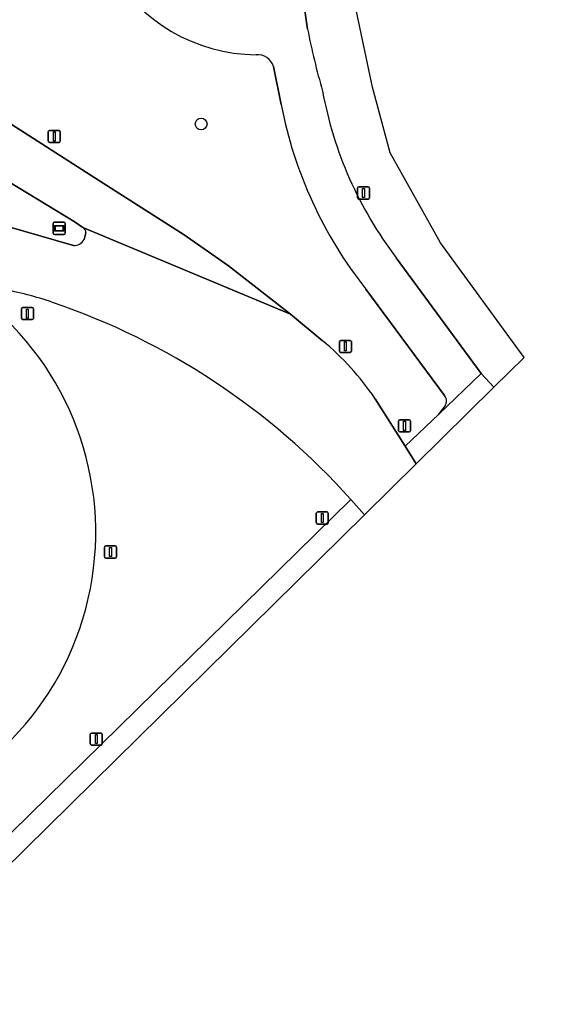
# Model space of a CAD drawing. Extents: x 154324 to 155744, y 382937 to 384188.
# Drawn here: x 155296 to 155339.2, y 383055.7 to 383137.3 of the extents above; entities that cross this region are included whole.
import ezdxf

# ---------------------------------------------------------------- set-up
doc = ezdxf.new("R2010")
doc.units = 0
for name, color, linetype in [('IMGEO_Berm_groen', 7, 'Continuous'), ('IMGEO_Boom', 7, 'Continuous'), ('IMGEO_Fietspad_gesloten', 7, 'Continuous'), ('IMGEO_Lichtmast', 7, 'Continuous'), ('IMGEO_Loofbos', 7, 'Continuous'), ('IMGEO_Rijbaan_lokaal_gesloten', 7, 'Continuous'), ('IMGEO_Rijbaan_regionaal_gesloten', 7, 'Continuous'), ('IMGEO_Verkeersbordpaal', 7, 'Continuous'), ('IMGEO_Wegwijzer', 7, 'Continuous')]:
    doc.layers.add(name, color=color, linetype=linetype)

msp = doc.modelspace()

# ---------------------------------------------------------------- linework, layer by layer
at = {"layer": 'IMGEO_Berm_groen'}
for points in [[(155317.681, 383130.288), (155317.044, 383133.418)], [(155290.413, 383131.781), (155291.294, 383131.204), (155302.635, 383123.945), (155309.651, 383119.474), (155313.314, 383116.9), (155318.453, 383112.914), (155321.078, 383110.726)], [(155301.258, 383120.097), (155300.55, 383120.578), (155289.049, 383127.552), (155283.276, 383131.079)], [(155275.592, 383125.776), (155300.476, 383118.587)], [(155301.373, 383119.083), (155301.518, 383119.656)], [(155331.206, 383106.161), (155324.688, 383114.993)], [(155325.464, 383105.907), (155327.942, 383101.977), (155330.716, 383104.637), (155331.133, 383105.163)], [(155273.364, 383067.752), (155273.143, 383066.72), (155273.272, 383066.257), (155273.674, 383065.742), (155282.075, 383056.986), (155323.447, 383097.565)]]:
    msp.add_lwpolyline(points, dxfattribs=at)
for centre, radius, start, end in [((155315.68, 383148.411), 14.009, 209.62411, 269.6529), ((155315.695, 383132.99), 1.416, 17.59995, 94.04006), ((155352.254, 383136.874), 35.195, 190.78564, 218.44163), ((155300.957, 383119.622), 0.562, 3.43716, 57.60742), ((155300.494, 383119.613), 1.026, 268.96767, 328.91351), ((155289.731, 383087.912), 27.495, 70.85976, 79.93726), ((155279.887, 383058.495), 58.514, 41.88968, 71.19822), ((155277.679, 383094.843), 24.647, 343.10159, 45.99543), ((155305.665, 383092.293), 24.028, 34.51372, 50.09991), ((155330.587, 383105.705), 0.769, 315.22634, 36.40661), ((155278.017, 383094.708), 24.284, 280.45853, 343.17417)]:
    msp.add_arc(centre, radius, start, end, dxfattribs=at)
at = {"layer": 'IMGEO_Boom'}
msp.add_circle((155311.05, 383128.659), 0.489, dxfattribs=at)
at = {"layer": 'IMGEO_Fietspad_gesloten'}
for points in [[(155319.859, 383136.505), (155319.652, 383137.861), (155319.332, 383139.343)], [(155317.044, 383133.418), (155317.681, 383130.288)], [(155331.133, 383105.163), (155330.716, 383104.637), (155334.231, 383108.009), (155327.205, 383117.581)], [(155324.688, 383114.993), (155331.206, 383106.161)], [(155328.838, 383100.517), (155335.289, 383106.877), (155334.231, 383108.009), (155330.716, 383104.637), (155327.942, 383101.977), (155328.838, 383100.517)]]:
    msp.add_lwpolyline(points, dxfattribs=at)
msp.add_lwpolyline([(155283.343, 383055.665), (155324.562, 383096.302), (155323.447, 383097.565), (155282.075, 383056.986)], close=True, dxfattribs=at)
for centre, radius, start, end in [((155315.68, 383148.411), 14.009, 209.62411, 269.6529), ((155380.864, 383148.593), 62.191, 191.20787, 196.05639), ((155315.695, 383132.99), 1.416, 17.59995, 94.04006), ((155352.997, 383137.239), 32.43, 190.38765, 217.31389), ((155352.254, 383136.874), 35.195, 190.78564, 218.44163), ((155330.587, 383105.705), 0.769, 315.22634, 36.40661)]:
    msp.add_arc(centre, radius, start, end, dxfattribs=at)
at = {"layer": 'IMGEO_Lichtmast'}
for p, q in [((155298.401, 383127.227), (155298.401, 383128.027)), ((155298.401, 383128.027), (155298.401, 383127.227)), ((155298.501, 383128.127), (155299.291, 383128.127)), ((155299.291, 383128.127), (155298.501, 383128.127)), ((155299.391, 383128.027), (155299.391, 383127.227)), ((155299.391, 383127.227), (155299.391, 383128.027)), ((155299.291, 383127.127), (155298.501, 383127.127)), ((155298.501, 383127.127), (155299.291, 383127.127)), ((155323.997, 383122.548), (155323.997, 383123.348)), ((155323.997, 383123.348), (155323.997, 383122.548)), ((155324.097, 383123.448), (155324.887, 383123.448)), ((155324.887, 383123.448), (155324.097, 383123.448)), ((155324.987, 383123.348), (155324.987, 383122.548)), ((155324.987, 383122.548), (155324.987, 383123.348)), ((155324.887, 383122.448), (155324.097, 383122.448)), ((155324.097, 383122.448), (155324.887, 383122.448)), ((155296.172, 383112.556), (155296.172, 383113.356)), ((155296.172, 383113.356), (155296.172, 383112.556)), ((155296.272, 383113.456), (155297.062, 383113.456)), ((155297.062, 383113.456), (155296.272, 383113.456)), ((155297.162, 383113.356), (155297.162, 383112.556)), ((155297.162, 383112.556), (155297.162, 383113.356)), ((155297.062, 383112.456), (155296.272, 383112.456)), ((155296.272, 383112.456), (155297.062, 383112.456)), ((155322.592, 383110.738), (155323.382, 383110.738)), ((155323.382, 383110.738), (155322.592, 383110.738)), ((155322.492, 383109.838), (155322.492, 383110.638)), ((155322.492, 383110.638), (155322.492, 383109.838)), ((155323.482, 383110.638), (155323.482, 383109.838)), ((155323.482, 383109.838), (155323.482, 383110.638)), ((155323.382, 383109.738), (155322.592, 383109.738)), ((155322.592, 383109.738), (155323.382, 383109.738)), ((155320.583, 383095.624), (155320.583, 383096.424)), ((155320.583, 383096.424), (155320.583, 383095.624)), ((155320.683, 383096.524), (155321.473, 383096.524)), ((155321.473, 383096.524), (155320.683, 383096.524)), ((155321.573, 383096.424), (155321.573, 383095.624)), ((155321.573, 383095.624), (155321.573, 383096.424)), ((155321.473, 383095.524), (155320.683, 383095.524)), ((155320.683, 383095.524), (155321.473, 383095.524)), ((155303.047, 383092.81), (155303.047, 383093.61)), ((155303.047, 383093.61), (155303.047, 383092.81)), ((155303.147, 383093.71), (155303.937, 383093.71)), ((155303.937, 383093.71), (155303.147, 383093.71)), ((155304.037, 383093.61), (155304.037, 383092.81)), ((155304.037, 383092.81), (155304.037, 383093.61)), ((155303.937, 383092.71), (155303.147, 383092.71)), ((155303.147, 383092.71), (155303.937, 383092.71)), ((155301.876, 383077.31), (155301.876, 383078.11)), ((155301.876, 383078.11), (155301.876, 383077.31)), ((155301.976, 383078.21), (155302.766, 383078.21)), ((155302.766, 383078.21), (155301.976, 383078.21)), ((155302.866, 383078.11), (155302.866, 383077.31)), ((155302.866, 383077.31), (155302.866, 383078.11)), ((155302.766, 383077.21), (155301.976, 383077.21)), ((155301.976, 383077.21), (155302.766, 383077.21))]:
    msp.add_line(p, q, dxfattribs=at)
for points in [[(155298.821, 383128.002), (155298.971, 383128.002), (155298.971, 383127.252), (155298.821, 383127.252), (155298.821, 383128.002)], [(155324.417, 383123.323), (155324.567, 383123.323), (155324.567, 383122.573), (155324.417, 383122.573), (155324.417, 383123.323)], [(155296.592, 383113.331), (155296.742, 383113.331), (155296.742, 383112.581), (155296.592, 383112.581), (155296.592, 383113.331)], [(155322.912, 383110.613), (155323.062, 383110.613), (155323.062, 383109.863), (155322.912, 383109.863), (155322.912, 383110.613)], [(155321.003, 383096.399), (155321.153, 383096.399), (155321.153, 383095.649), (155321.003, 383095.649), (155321.003, 383096.399)], [(155303.467, 383093.585), (155303.617, 383093.585), (155303.617, 383092.835), (155303.467, 383092.835), (155303.467, 383093.585)], [(155302.296, 383078.085), (155302.446, 383078.085), (155302.446, 383077.335), (155302.296, 383077.335), (155302.296, 383078.085)]]:
    msp.add_lwpolyline(points, dxfattribs=at)
for centre, start, end in [((155298.501, 383128.027), 90, 180), ((155298.501, 383128.027), 90, 180), ((155299.291, 383128.027), 0, 90), ((155299.291, 383128.027), 360, 90), ((155298.501, 383127.227), 180, 270), ((155298.501, 383127.227), 180, 270), ((155299.291, 383127.227), 270, 0), ((155299.291, 383127.227), 270, 0), ((155324.097, 383123.348), 90, 180), ((155324.097, 383123.348), 90, 180), ((155324.887, 383123.348), 0, 90), ((155324.887, 383123.348), 360, 90), ((155324.097, 383122.548), 180, 270), ((155324.097, 383122.548), 180, 270), ((155324.887, 383122.548), 270, 0), ((155324.887, 383122.548), 270, 0), ((155296.272, 383113.356), 90, 180), ((155296.272, 383113.356), 90, 180), ((155297.062, 383113.356), 0, 90), ((155297.062, 383113.356), 360, 90), ((155296.272, 383112.556), 180, 270), ((155296.272, 383112.556), 180, 270), ((155297.062, 383112.556), 270, 0), ((155297.062, 383112.556), 270, 0), ((155322.592, 383110.638), 90, 180), ((155322.592, 383110.638), 90, 180), ((155323.382, 383110.638), 0, 90), ((155323.382, 383110.638), 360, 90), ((155322.592, 383109.838), 180, 270), ((155322.592, 383109.838), 180, 270), ((155323.382, 383109.838), 270, 0), ((155323.382, 383109.838), 270, 0), ((155320.683, 383096.424), 90, 180), ((155320.683, 383096.424), 90, 180), ((155321.473, 383096.424), 0, 90), ((155321.473, 383096.424), 360, 90), ((155320.683, 383095.624), 180, 270), ((155320.683, 383095.624), 180, 270), ((155321.473, 383095.624), 270, 0), ((155321.473, 383095.624), 270, 0), ((155303.147, 383093.61), 90, 180), ((155303.147, 383093.61), 90, 180), ((155303.937, 383093.61), 0, 90), ((155303.937, 383093.61), 360, 90), ((155303.147, 383092.81), 180, 270), ((155303.147, 383092.81), 180, 270), ((155303.937, 383092.81), 270, 0), ((155303.937, 383092.81), 270, 0), ((155301.976, 383078.11), 90, 180), ((155301.976, 383078.11), 90, 180), ((155302.766, 383078.11), 0, 90), ((155302.766, 383078.11), 360, 90), ((155301.976, 383077.31), 180, 270), ((155301.976, 383077.31), 180, 270), ((155302.766, 383077.31), 270, 0), ((155302.766, 383077.31), 270, 0)]:
    msp.add_arc(centre, 0.1, start, end, dxfattribs=at)
at = {"layer": 'IMGEO_Loofbos'}
for points in [[(155335.289, 383106.877), (155337.777, 383109.33), (155330.85, 383118.812), (155326.702, 383126.263), (155325.231, 383131.713), (155323.881, 383138.128), (155323.013, 383145.411), (155324.181, 383150.315), (155329.344, 383156.462), (155336.625, 383164.688), (155339.204, 383167.929)], [(155319.332, 383139.343), (155319.652, 383137.861), (155319.859, 383136.505)], [(155327.205, 383117.581), (155334.231, 383108.009), (155335.289, 383106.877)]]:
    msp.add_lwpolyline(points, dxfattribs=at)
for centre, radius, start, end in [((155380.864, 383148.593), 62.191, 191.20787, 196.05639), ((155352.997, 383137.239), 32.43, 190.38765, 217.31389)]:
    msp.add_arc(centre, radius, start, end, dxfattribs=at)
at = {"layer": 'IMGEO_Rijbaan_lokaal_gesloten'}
msp.add_lwpolyline([(155283.276, 383131.079), (155289.049, 383127.552), (155300.55, 383120.578), (155301.258, 383120.097), (155318.453, 383112.914), (155313.314, 383116.9), (155309.651, 383119.474), (155302.635, 383123.945), (155291.294, 383131.204), (155290.413, 383131.781)], dxfattribs=at)
at = {"layer": 'IMGEO_Rijbaan_regionaal_gesloten'}
for points in [[(155300.476, 383118.587), (155275.592, 383125.776)], [(155321.078, 383110.726), (155318.453, 383112.914), (155301.258, 383120.097)], [(155301.518, 383119.656), (155301.373, 383119.083)], [(155328.838, 383100.517), (155327.942, 383101.977), (155325.464, 383105.907)], [(155323.447, 383097.565), (155324.562, 383096.302), (155328.838, 383100.517)]]:
    msp.add_lwpolyline(points, dxfattribs=at)
for centre, radius, start, end in [((155300.957, 383119.622), 0.562, 3.43716, 57.60742), ((155300.494, 383119.613), 1.026, 268.96767, 328.91351), ((155289.731, 383087.912), 27.495, 70.85976, 79.93726), ((155279.887, 383058.495), 58.514, 41.88968, 71.19822), ((155277.679, 383094.843), 24.647, 343.10159, 45.99543), ((155305.665, 383092.293), 24.028, 34.51372, 50.09991), ((155278.017, 383094.708), 24.284, 280.45853, 343.17417)]:
    msp.add_arc(centre, radius, start, end, dxfattribs=at)
at = {"layer": 'IMGEO_Verkeersbordpaal'}
for p, q in [((155327.488, 383104.16), (155328.278, 383104.16)), ((155328.278, 383104.16), (155327.488, 383104.16)), ((155327.388, 383103.26), (155327.388, 383104.06)), ((155327.388, 383104.06), (155327.388, 383103.26)), ((155328.378, 383104.06), (155328.378, 383103.26)), ((155328.378, 383103.26), (155328.378, 383104.06)), ((155328.278, 383103.16), (155327.488, 383103.16)), ((155327.488, 383103.16), (155328.278, 383103.16))]:
    msp.add_line(p, q, dxfattribs=at)
msp.add_lwpolyline([(155327.808, 383104.035), (155327.958, 383104.035), (155327.958, 383103.285), (155327.808, 383103.285), (155327.808, 383104.035)], dxfattribs=at)
for centre, start, end in [((155327.488, 383104.06), 90, 180), ((155327.488, 383104.06), 90, 180), ((155328.278, 383104.06), 0, 90), ((155328.278, 383104.06), 360, 90), ((155327.488, 383103.26), 180, 270), ((155327.488, 383103.26), 180, 270), ((155328.278, 383103.26), 270, 0), ((155328.278, 383103.26), 270, 0)]:
    msp.add_arc(centre, 0.1, start, end, dxfattribs=at)
at = {"layer": 'IMGEO_Wegwijzer'}
for p, q in [((155298.907, 383120.519), (155299.697, 383120.519)), ((155299.697, 383120.519), (155298.907, 383120.519)), ((155298.807, 383119.619), (155298.807, 383120.419)), ((155298.807, 383120.419), (155298.807, 383119.619)), ((155299.797, 383120.419), (155299.797, 383119.619)), ((155299.797, 383119.619), (155299.797, 383120.419)), ((155299.697, 383119.519), (155298.907, 383119.519)), ((155298.907, 383119.519), (155299.697, 383119.519))]:
    msp.add_line(p, q, dxfattribs=at)
for points in [[(155298.908, 383120.251), (155299.696, 383120.251), (155299.696, 383119.787), (155298.908, 383119.787), (155298.908, 383120.251)], [(155298.973, 383120.186), (155298.973, 383119.852), (155299.631, 383119.852), (155299.631, 383120.186), (155298.973, 383120.186)]]:
    msp.add_lwpolyline(points, dxfattribs=at)
for centre, start, end in [((155298.907, 383120.419), 90, 180), ((155298.907, 383120.419), 90, 180), ((155299.697, 383120.419), 0, 90), ((155299.697, 383120.419), 360, 90), ((155298.907, 383119.619), 180, 270), ((155298.907, 383119.619), 180, 270), ((155299.697, 383119.619), 270, 0), ((155299.697, 383119.619), 270, 0)]:
    msp.add_arc(centre, 0.1, start, end, dxfattribs=at)

doc.saveas('drawing.dxf')
